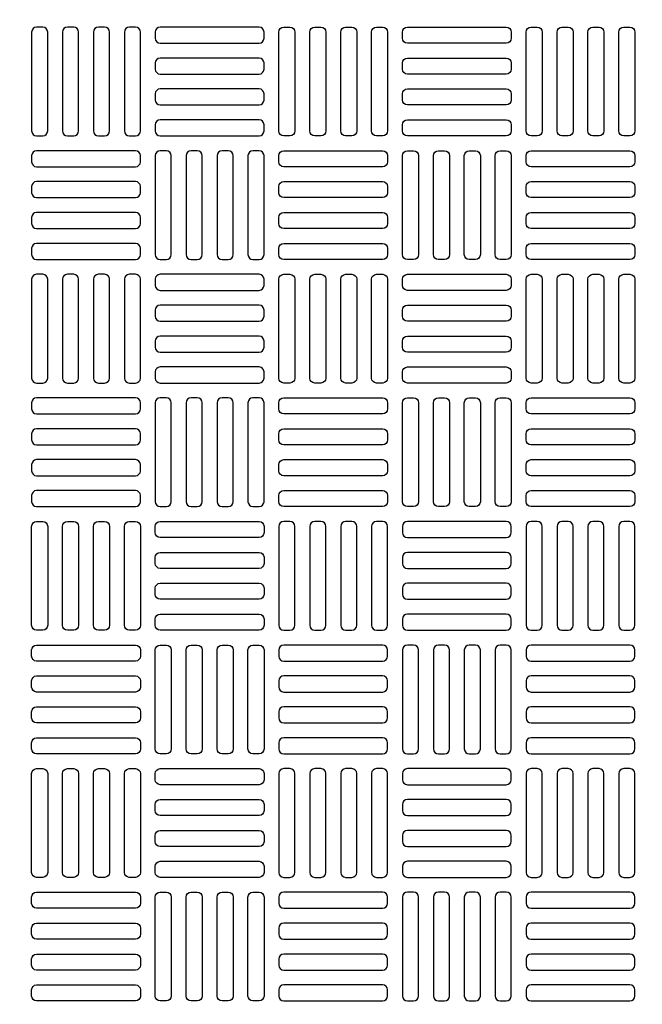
# Model space of a CAD drawing. Extents: x -169 to 7270, y -140 to 2984.
# Tile 653 of 656: x 6522 to 6532, y 1308 to 1324. Entities that reach past the tile are written whole.
import ezdxf

# ---------------------------------------------------------------- set-up
doc = ezdxf.new("R2010")
doc.units = 0
doc.header["$MEASUREMENT"] = 0
doc.linetypes.add('HIDDEN2', pattern=[0.28125, 0.1875, -0.09375])
doc.layers.get('DEFPOINTS').update_dxf_attribs({"linetype": 'CONTINUOUS'})
for name, color, linetype in [('TANK-MANHOLE-COVER-40', 2, 'CONTINUOUS'), ('TANK-MANHOLE-COVER-HATCH-40', 252, 'CONTINUOUS'), ('TANK-SLOPE', 3, 'CONTINUOUS')]:
    doc.layers.add(name, color=color, linetype=linetype)

msp = doc.modelspace()

# ---------------------------------------------------------------- linework, layer by layer
at = {"layer": 'DEFPOINTS', "color": 8, "linetype": 'HIDDEN2', "ltscale": 0.125}
msp.add_circle((6526.95106, 1317.00983), 14, dxfattribs=at)
msp.add_circle((6526.95106, 1317.00983), 14, dxfattribs=at)
at = {"layer": 'DEFPOINTS', "color": 8, "linetype": 'HIDDEN2', "ltscale": 0.5}
msp.add_circle((6526.95106, 1317.00983), 11, dxfattribs=at)
msp.add_circle((6526.95106, 1317.00983), 11, dxfattribs=at)
at = {"layer": 'TANK-MANHOLE-COVER-40', "color": 4, "linetype": 'Continuous'}
msp.add_circle((6526.95183, 1317.00983), 22.63902, dxfattribs=at)
at = {"layer": 'TANK-MANHOLE-COVER-40', "color": 1, "linetype": 'Continuous'}
msp.add_circle((6526.95183, 1317.00983), 22.44094, dxfattribs=at)
at = {"layer": 'TANK-MANHOLE-COVER-40', "color": 2, "linetype": 'Continuous'}
msp.add_circle((6526.95183, 1317.00983), 21.65354, dxfattribs=at)
at = {"layer": 'TANK-MANHOLE-COVER-HATCH-40', "linetype": 'Continuous', "flags": 128}
for points in [[(6522.32585, 1322.0492, 0.41421356), (6522.40459, 1322.12794), (6522.40459, 1323.70274, 0.41421356), (6522.32585, 1323.78148), (6522.22742, 1323.78148, 0.41421356), (6522.14868, 1323.70274), (6522.14868, 1322.12794, 0.41421356), (6522.22742, 1322.0492)], [(6522.81797, 1322.0492, 0.41421356), (6522.89671, 1322.12794), (6522.89671, 1323.70274, 0.41421356), (6522.81797, 1323.78148), (6522.71955, 1323.78148, 0.41421356), (6522.64081, 1323.70274), (6522.64081, 1322.12794, 0.41421356), (6522.71955, 1322.0492)], [(6523.3101, 1322.0492, 0.41421356), (6523.38884, 1322.12794), (6523.38884, 1323.70274, 0.41421356), (6523.3101, 1323.78148), (6523.21167, 1323.78148, 0.41421356), (6523.13293, 1323.70274), (6523.13293, 1322.12794, 0.41421356), (6523.21167, 1322.0492)], [(6523.80222, 1322.0492, 0.41421356), (6523.88096, 1322.12794), (6523.88096, 1323.70274, 0.41421356), (6523.80222, 1323.78148), (6523.7038, 1323.78148, 0.41421356), (6523.62506, 1323.70274), (6523.62506, 1322.12794, 0.41421356), (6523.7038, 1322.0492)], [(6524.11718, 1323.60432, 0.41421356), (6524.19592, 1323.52558), (6525.77073, 1323.52558, 0.41421356), (6525.84947, 1323.60432), (6525.84947, 1323.70274, 0.41421356), (6525.77073, 1323.78148), (6524.19592, 1323.78148, 0.41421356), (6524.11718, 1323.70274)], [(6526.16443, 1322.0492, -0.41421356), (6526.08569, 1322.12794), (6526.08569, 1323.70274, -0.41421356), (6526.16443, 1323.78148), (6526.26285, 1323.78148, -0.41421356), (6526.34159, 1323.70274), (6526.34159, 1322.12794, -0.41421356), (6526.26285, 1322.0492)], [(6526.65655, 1322.0492, -0.41421356), (6526.57781, 1322.12794), (6526.57781, 1323.70274, -0.41421356), (6526.65655, 1323.78148), (6526.75498, 1323.78148, -0.41421356), (6526.83372, 1323.70274), (6526.83372, 1322.12794, -0.41421356), (6526.75498, 1322.0492)], [(6527.14868, 1322.0492, -0.41421356), (6527.06994, 1322.12794), (6527.06994, 1323.70274, -0.41421356), (6527.14868, 1323.78148), (6527.24711, 1323.78148, -0.41421356), (6527.32585, 1323.70274), (6527.32585, 1322.12794, -0.41421356), (6527.24711, 1322.0492)], [(6527.64081, 1322.0492, -0.41421356), (6527.56207, 1322.12794), (6527.56207, 1323.70274, -0.41421356), (6527.64081, 1323.78148), (6527.73923, 1323.78148, -0.41421356), (6527.81797, 1323.70274), (6527.81797, 1322.12794, -0.41421356), (6527.73923, 1322.0492)], [(6529.78648, 1323.60432, -0.41421356), (6529.70774, 1323.52558), (6528.13293, 1323.52558, -0.41421356), (6528.05419, 1323.60432), (6528.05419, 1323.70274, -0.41421356), (6528.13293, 1323.78148), (6529.70774, 1323.78148, -0.41421356), (6529.78648, 1323.70274)], [(6530.10144, 1322.0492, -0.41421356), (6530.0227, 1322.12794), (6530.0227, 1323.70274, -0.41421356), (6530.10144, 1323.78148), (6530.19986, 1323.78148, -0.41421356), (6530.2786, 1323.70274), (6530.2786, 1322.12794, -0.41421356), (6530.19986, 1322.0492)], [(6530.59356, 1322.0492, -0.41421356), (6530.51482, 1322.12794), (6530.51482, 1323.70274, -0.41421356), (6530.59356, 1323.78148), (6530.69199, 1323.78148, -0.41421356), (6530.77073, 1323.70274), (6530.77073, 1322.12794, -0.41421356), (6530.69199, 1322.0492)], [(6531.08569, 1322.0492, -0.41421356), (6531.00695, 1322.12794), (6531.00695, 1323.70274, -0.41421356), (6531.08569, 1323.78148), (6531.18411, 1323.78148, -0.41421356), (6531.26285, 1323.70274), (6531.26285, 1322.12794, -0.41421356), (6531.18411, 1322.0492)], [(6531.57781, 1322.0492, -0.41421356), (6531.49907, 1322.12794), (6531.49907, 1323.70274, -0.41421356), (6531.57781, 1323.78148), (6531.67624, 1323.78148, -0.41421356), (6531.75498, 1323.70274), (6531.75498, 1322.12794, -0.41421356), (6531.67624, 1322.0492)], [(6524.11718, 1323.11219, 0.41421356), (6524.19592, 1323.03345), (6525.77073, 1323.03345, 0.41421356), (6525.84947, 1323.11219), (6525.84947, 1323.21062, 0.41421356), (6525.77073, 1323.28936), (6524.19592, 1323.28936, 0.41421356), (6524.11718, 1323.21062)], [(6529.78648, 1323.11219, -0.41421356), (6529.70774, 1323.03345), (6528.13293, 1323.03345, -0.41421356), (6528.05419, 1323.11219), (6528.05419, 1323.21062, -0.41421356), (6528.13293, 1323.28936), (6529.70774, 1323.28936, -0.41421356), (6529.78648, 1323.21062)], [(6524.11718, 1322.62006, 0.41421356), (6524.19592, 1322.54132), (6525.77073, 1322.54132, 0.41421356), (6525.84947, 1322.62006), (6525.84947, 1322.71849, 0.41421356), (6525.77073, 1322.79723), (6524.19592, 1322.79723, 0.41421356), (6524.11718, 1322.71849)], [(6529.78648, 1322.62006, -0.41421356), (6529.70774, 1322.54132), (6528.13293, 1322.54132, -0.41421356), (6528.05419, 1322.62006), (6528.05419, 1322.71849, -0.41421356), (6528.13293, 1322.79723), (6529.70774, 1322.79723, -0.41421356), (6529.78648, 1322.71849)], [(6524.11718, 1322.12794, 0.41421356), (6524.19592, 1322.0492), (6525.77073, 1322.0492, 0.41421356), (6525.84947, 1322.12794), (6525.84947, 1322.22636, 0.41421356), (6525.77073, 1322.3051), (6524.19592, 1322.3051, 0.41421356), (6524.11718, 1322.22636)], [(6529.78648, 1322.12794, -0.41421356), (6529.70774, 1322.0492), (6528.13293, 1322.0492, -0.41421356), (6528.05419, 1322.12794), (6528.05419, 1322.22636, -0.41421356), (6528.13293, 1322.3051), (6529.70774, 1322.3051, -0.41421356), (6529.78648, 1322.22636)], [(6523.88096, 1321.73424, 0.41421356), (6523.80222, 1321.81298), (6522.22742, 1321.81298, 0.41421356), (6522.14868, 1321.73424), (6522.14868, 1321.63581, 0.41421356), (6522.22742, 1321.55707), (6523.80222, 1321.55707, 0.41421356), (6523.88096, 1321.63581)], [(6524.29435, 1320.08069, 0.41421356), (6524.37309, 1320.15943), (6524.37309, 1321.73424, 0.41421356), (6524.29435, 1321.81298), (6524.19592, 1321.81298, 0.41421356), (6524.11718, 1321.73424), (6524.11718, 1320.15943, 0.41421356), (6524.19592, 1320.08069)], [(6524.78648, 1320.08069, 0.41421356), (6524.86522, 1320.15943), (6524.86522, 1321.73424, 0.41421356), (6524.78648, 1321.81298), (6524.68805, 1321.81298, 0.41421356), (6524.60931, 1321.73424), (6524.60931, 1320.15943, 0.41421356), (6524.68805, 1320.08069)], [(6525.2786, 1320.08069, 0.41421356), (6525.35734, 1320.15943), (6525.35734, 1321.73424, 0.41421356), (6525.2786, 1321.81298), (6525.18018, 1321.81298, 0.41421356), (6525.10144, 1321.73424), (6525.10144, 1320.15943, 0.41421356), (6525.18018, 1320.08069)], [(6525.77073, 1320.08069, 0.41421356), (6525.84947, 1320.15943), (6525.84947, 1321.73424, 0.41421356), (6525.77073, 1321.81298), (6525.6723, 1321.81298, 0.41421356), (6525.59356, 1321.73424), (6525.59356, 1320.15943, 0.41421356), (6525.6723, 1320.08069)], [(6526.08569, 1321.73424, -0.41421356), (6526.16443, 1321.81298), (6527.73923, 1321.81298, -0.41421356), (6527.81797, 1321.73424), (6527.81797, 1321.63581, -0.41421356), (6527.73923, 1321.55707), (6526.16443, 1321.55707, -0.41421356), (6526.08569, 1321.63581)], [(6528.13293, 1320.08069, -0.41421356), (6528.05419, 1320.15943), (6528.05419, 1321.73424, -0.41421356), (6528.13293, 1321.81298), (6528.23136, 1321.81298, -0.41421356), (6528.3101, 1321.73424), (6528.3101, 1320.15943, -0.41421356), (6528.23136, 1320.08069)], [(6528.62506, 1320.08069, -0.41421356), (6528.54632, 1320.15943), (6528.54632, 1321.73424, -0.41421356), (6528.62506, 1321.81298), (6528.72348, 1321.81298, -0.41421356), (6528.80222, 1321.73424), (6528.80222, 1320.15943, -0.41421356), (6528.72348, 1320.08069)], [(6529.11718, 1320.08069, -0.41421356), (6529.03844, 1320.15943), (6529.03844, 1321.73424, -0.41421356), (6529.11718, 1321.81298), (6529.21561, 1321.81298, -0.41421356), (6529.29435, 1321.73424), (6529.29435, 1320.15943, -0.41421356), (6529.21561, 1320.08069)], [(6529.60931, 1320.08069, -0.41421356), (6529.53057, 1320.15943), (6529.53057, 1321.73424, -0.41421356), (6529.60931, 1321.81298), (6529.70774, 1321.81298, -0.41421356), (6529.78648, 1321.73424), (6529.78648, 1320.15943, -0.41421356), (6529.70774, 1320.08069)], [(6530.0227, 1321.73424, -0.41421356), (6530.10144, 1321.81298), (6531.67624, 1321.81298, -0.41421356), (6531.75498, 1321.73424), (6531.75498, 1321.63581, -0.41421356), (6531.67624, 1321.55707), (6530.10144, 1321.55707, -0.41421356), (6530.0227, 1321.63581)], [(6523.88096, 1321.24211, 0.41421356), (6523.80222, 1321.32085), (6522.22742, 1321.32085, 0.41421356), (6522.14868, 1321.24211), (6522.14868, 1321.14369, 0.41421356), (6522.22742, 1321.06495), (6523.80222, 1321.06495, 0.41421356), (6523.88096, 1321.14369)], [(6526.08569, 1321.24211, -0.41421356), (6526.16443, 1321.32085), (6527.73923, 1321.32085, -0.41421356), (6527.81797, 1321.24211), (6527.81797, 1321.14369, -0.41421356), (6527.73923, 1321.06495), (6526.16443, 1321.06495, -0.41421356), (6526.08569, 1321.14369)], [(6530.0227, 1321.24211, -0.41421356), (6530.10144, 1321.32085), (6531.67624, 1321.32085, -0.41421356), (6531.75498, 1321.24211), (6531.75498, 1321.14369, -0.41421356), (6531.67624, 1321.06495), (6530.10144, 1321.06495, -0.41421356), (6530.0227, 1321.14369)], [(6523.88096, 1320.74999, 0.41421356), (6523.80222, 1320.82873), (6522.22742, 1320.82873, 0.41421356), (6522.14868, 1320.74999), (6522.14868, 1320.65156, 0.41421356), (6522.22742, 1320.57282), (6523.80222, 1320.57282, 0.41421356), (6523.88096, 1320.65156)], [(6526.08569, 1320.74999, -0.41421356), (6526.16443, 1320.82873), (6527.73923, 1320.82873, -0.41421356), (6527.81797, 1320.74999), (6527.81797, 1320.65156, -0.41421356), (6527.73923, 1320.57282), (6526.16443, 1320.57282, -0.41421356), (6526.08569, 1320.65156)], [(6530.0227, 1320.74999, -0.41421356), (6530.10144, 1320.82873), (6531.67624, 1320.82873, -0.41421356), (6531.75498, 1320.74999), (6531.75498, 1320.65156, -0.41421356), (6531.67624, 1320.57282), (6530.10144, 1320.57282, -0.41421356), (6530.0227, 1320.65156)], [(6523.88096, 1320.25786, 0.41421356), (6523.80222, 1320.3366), (6522.22742, 1320.3366, 0.41421356), (6522.14868, 1320.25786), (6522.14868, 1320.15943, 0.41421356), (6522.22742, 1320.08069), (6523.80222, 1320.08069, 0.41421356), (6523.88096, 1320.15943)], [(6526.08569, 1320.25786, -0.41421356), (6526.16443, 1320.3366), (6527.73923, 1320.3366, -0.41421356), (6527.81797, 1320.25786), (6527.81797, 1320.15943, -0.41421356), (6527.73923, 1320.08069), (6526.16443, 1320.08069, -0.41421356), (6526.08569, 1320.15943)], [(6530.0227, 1320.25786, -0.41421356), (6530.10144, 1320.3366), (6531.67624, 1320.3366, -0.41421356), (6531.75498, 1320.25786), (6531.75498, 1320.15943, -0.41421356), (6531.67624, 1320.08069), (6530.10144, 1320.08069, -0.41421356), (6530.0227, 1320.15943)], [(6522.32585, 1318.11219, 0.41421356), (6522.40459, 1318.19093), (6522.40459, 1319.76573, 0.41421356), (6522.32585, 1319.84447), (6522.22742, 1319.84447, 0.41421356), (6522.14868, 1319.76573), (6522.14868, 1318.19093, 0.41421356), (6522.22742, 1318.11219)], [(6522.81797, 1318.11219, 0.41421356), (6522.89671, 1318.19093), (6522.89671, 1319.76573, 0.41421356), (6522.81797, 1319.84447), (6522.71955, 1319.84447, 0.41421356), (6522.64081, 1319.76573), (6522.64081, 1318.19093, 0.41421356), (6522.71955, 1318.11219)], [(6523.3101, 1318.11219, 0.41421356), (6523.38884, 1318.19093), (6523.38884, 1319.76573, 0.41421356), (6523.3101, 1319.84447), (6523.21167, 1319.84447, 0.41421356), (6523.13293, 1319.76573), (6523.13293, 1318.19093, 0.41421356), (6523.21167, 1318.11219)], [(6523.80222, 1318.11219, 0.41421356), (6523.88096, 1318.19093), (6523.88096, 1319.76573, 0.41421356), (6523.80222, 1319.84447), (6523.7038, 1319.84447, 0.41421356), (6523.62506, 1319.76573), (6523.62506, 1318.19093, 0.41421356), (6523.7038, 1318.11219)], [(6524.11718, 1319.66731, 0.41421356), (6524.19592, 1319.58857), (6525.77073, 1319.58857, 0.41421356), (6525.84947, 1319.66731), (6525.84947, 1319.76573, 0.41421356), (6525.77073, 1319.84447), (6524.19592, 1319.84447, 0.41421356), (6524.11718, 1319.76573)], [(6526.16443, 1318.11219, -0.41421356), (6526.08569, 1318.19093), (6526.08569, 1319.76573, -0.41421356), (6526.16443, 1319.84447), (6526.26285, 1319.84447, -0.41421356), (6526.34159, 1319.76573), (6526.34159, 1318.19093, -0.41421356), (6526.26285, 1318.11219)], [(6526.65655, 1318.11219, -0.41421356), (6526.57781, 1318.19093), (6526.57781, 1319.76573, -0.41421356), (6526.65655, 1319.84447), (6526.75498, 1319.84447, -0.41421356), (6526.83372, 1319.76573), (6526.83372, 1318.19093, -0.41421356), (6526.75498, 1318.11219)], [(6527.14868, 1318.11219, -0.41421356), (6527.06994, 1318.19093), (6527.06994, 1319.76573, -0.41421356), (6527.14868, 1319.84447), (6527.24711, 1319.84447, -0.41421356), (6527.32585, 1319.76573), (6527.32585, 1318.19093, -0.41421356), (6527.24711, 1318.11219)], [(6527.64081, 1318.11219, -0.41421356), (6527.56207, 1318.19093), (6527.56207, 1319.76573, -0.41421356), (6527.64081, 1319.84447), (6527.73923, 1319.84447, -0.41421356), (6527.81797, 1319.76573), (6527.81797, 1318.19093, -0.41421356), (6527.73923, 1318.11219)], [(6529.78648, 1319.66731, -0.41421356), (6529.70774, 1319.58857), (6528.13293, 1319.58857, -0.41421356), (6528.05419, 1319.66731), (6528.05419, 1319.76573, -0.41421356), (6528.13293, 1319.84447), (6529.70774, 1319.84447, -0.41421356), (6529.78648, 1319.76573)], [(6530.10144, 1318.11219, -0.41421356), (6530.0227, 1318.19093), (6530.0227, 1319.76573, -0.41421356), (6530.10144, 1319.84447), (6530.19986, 1319.84447, -0.41421356), (6530.2786, 1319.76573), (6530.2786, 1318.19093, -0.41421356), (6530.19986, 1318.11219)], [(6530.59356, 1318.11219, -0.41421356), (6530.51482, 1318.19093), (6530.51482, 1319.76573, -0.41421356), (6530.59356, 1319.84447), (6530.69199, 1319.84447, -0.41421356), (6530.77073, 1319.76573), (6530.77073, 1318.19093, -0.41421356), (6530.69199, 1318.11219)], [(6531.08569, 1318.11219, -0.41421356), (6531.00695, 1318.19093), (6531.00695, 1319.76573, -0.41421356), (6531.08569, 1319.84447), (6531.18411, 1319.84447, -0.41421356), (6531.26285, 1319.76573), (6531.26285, 1318.19093, -0.41421356), (6531.18411, 1318.11219)], [(6531.57781, 1318.11219, -0.41421356), (6531.49907, 1318.19093), (6531.49907, 1319.76573, -0.41421356), (6531.57781, 1319.84447), (6531.67624, 1319.84447, -0.41421356), (6531.75498, 1319.76573), (6531.75498, 1318.19093, -0.41421356), (6531.67624, 1318.11219)], [(6524.11718, 1319.17518, 0.41421356), (6524.19592, 1319.09644), (6525.77073, 1319.09644, 0.41421356), (6525.84947, 1319.17518), (6525.84947, 1319.27361, 0.41421356), (6525.77073, 1319.35235), (6524.19592, 1319.35235, 0.41421356), (6524.11718, 1319.27361)], [(6529.78648, 1319.17518, -0.41421356), (6529.70774, 1319.09644), (6528.13293, 1319.09644, -0.41421356), (6528.05419, 1319.17518), (6528.05419, 1319.27361, -0.41421356), (6528.13293, 1319.35235), (6529.70774, 1319.35235, -0.41421356), (6529.78648, 1319.27361)], [(6524.11718, 1318.68306, 0.41421356), (6524.19592, 1318.60432), (6525.77073, 1318.60432, 0.41421356), (6525.84947, 1318.68306), (6525.84947, 1318.78148, 0.41421356), (6525.77073, 1318.86022), (6524.19592, 1318.86022, 0.41421356), (6524.11718, 1318.78148)], [(6529.78648, 1318.68306, -0.41421356), (6529.70774, 1318.60432), (6528.13293, 1318.60432, -0.41421356), (6528.05419, 1318.68306), (6528.05419, 1318.78148, -0.41421356), (6528.13293, 1318.86022), (6529.70774, 1318.86022, -0.41421356), (6529.78648, 1318.78148)], [(6524.11718, 1318.19093, 0.41421356), (6524.19592, 1318.11219), (6525.77073, 1318.11219, 0.41421356), (6525.84947, 1318.19093), (6525.84947, 1318.28936, 0.41421356), (6525.77073, 1318.3681), (6524.19592, 1318.3681, 0.41421356), (6524.11718, 1318.28936)], [(6529.78648, 1318.19093, -0.41421356), (6529.70774, 1318.11219), (6528.13293, 1318.11219, -0.41421356), (6528.05419, 1318.19093), (6528.05419, 1318.28936, -0.41421356), (6528.13293, 1318.3681), (6529.70774, 1318.3681, -0.41421356), (6529.78648, 1318.28936)], [(6523.88096, 1317.79723, 0.41421356), (6523.80222, 1317.87597), (6522.22742, 1317.87597, 0.41421356), (6522.14868, 1317.79723), (6522.14868, 1317.6988, 0.41421356), (6522.22742, 1317.62006), (6523.80222, 1317.62006, 0.41421356), (6523.88096, 1317.6988)], [(6524.29435, 1316.14369, 0.41421356), (6524.37309, 1316.22243), (6524.37309, 1317.79723, 0.41421356), (6524.29435, 1317.87597), (6524.19592, 1317.87597, 0.41421356), (6524.11718, 1317.79723), (6524.11718, 1316.22243, 0.41421356), (6524.19592, 1316.14369)], [(6524.78648, 1316.14369, 0.41421356), (6524.86522, 1316.22243), (6524.86522, 1317.79723, 0.41421356), (6524.78648, 1317.87597), (6524.68805, 1317.87597, 0.41421356), (6524.60931, 1317.79723), (6524.60931, 1316.22243, 0.41421356), (6524.68805, 1316.14369)], [(6525.2786, 1316.14369, 0.41421356), (6525.35734, 1316.22243), (6525.35734, 1317.79723, 0.41421356), (6525.2786, 1317.87597), (6525.18018, 1317.87597, 0.41421356), (6525.10144, 1317.79723), (6525.10144, 1316.22243, 0.41421356), (6525.18018, 1316.14369)], [(6525.77073, 1316.14369, 0.41421356), (6525.84947, 1316.22243), (6525.84947, 1317.79723, 0.41421356), (6525.77073, 1317.87597), (6525.6723, 1317.87597, 0.41421356), (6525.59356, 1317.79723), (6525.59356, 1316.22243, 0.41421356), (6525.6723, 1316.14369)], [(6526.08569, 1317.79723, -0.41421356), (6526.16443, 1317.87597), (6527.73923, 1317.87597, -0.41421356), (6527.81797, 1317.79723), (6527.81797, 1317.6988, -0.41421356), (6527.73923, 1317.62006), (6526.16443, 1317.62006, -0.41421356), (6526.08569, 1317.6988)], [(6528.13293, 1316.14369, -0.41421356), (6528.05419, 1316.22243), (6528.05419, 1317.79723, -0.41421356), (6528.13293, 1317.87597), (6528.23136, 1317.87597, -0.41421356), (6528.3101, 1317.79723), (6528.3101, 1316.22243, -0.41421356), (6528.23136, 1316.14369)], [(6528.62506, 1316.14369, -0.41421356), (6528.54632, 1316.22243), (6528.54632, 1317.79723, -0.41421356), (6528.62506, 1317.87597), (6528.72348, 1317.87597, -0.41421356), (6528.80222, 1317.79723), (6528.80222, 1316.22243, -0.41421356), (6528.72348, 1316.14369)], [(6529.11718, 1316.14369, -0.41421356), (6529.03844, 1316.22243), (6529.03844, 1317.79723, -0.41421356), (6529.11718, 1317.87597), (6529.21561, 1317.87597, -0.41421356), (6529.29435, 1317.79723), (6529.29435, 1316.22243, -0.41421356), (6529.21561, 1316.14369)], [(6529.60931, 1316.14369, -0.41421356), (6529.53057, 1316.22243), (6529.53057, 1317.79723, -0.41421356), (6529.60931, 1317.87597), (6529.70774, 1317.87597, -0.41421356), (6529.78648, 1317.79723), (6529.78648, 1316.22243, -0.41421356), (6529.70774, 1316.14369)], [(6530.0227, 1317.79723, -0.41421356), (6530.10144, 1317.87597), (6531.67624, 1317.87597, -0.41421356), (6531.75498, 1317.79723), (6531.75498, 1317.6988, -0.41421356), (6531.67624, 1317.62006), (6530.10144, 1317.62006, -0.41421356), (6530.0227, 1317.6988)], [(6523.88096, 1317.3051, 0.41421356), (6523.80222, 1317.38384), (6522.22742, 1317.38384, 0.41421356), (6522.14868, 1317.3051), (6522.14868, 1317.20668, 0.41421356), (6522.22742, 1317.12794), (6523.80222, 1317.12794, 0.41421356), (6523.88096, 1317.20668)], [(6526.08569, 1317.3051, -0.41421356), (6526.16443, 1317.38384), (6527.73923, 1317.38384, -0.41421356), (6527.81797, 1317.3051), (6527.81797, 1317.20668, -0.41421356), (6527.73923, 1317.12794), (6526.16443, 1317.12794, -0.41421356), (6526.08569, 1317.20668)], [(6530.0227, 1317.3051, -0.41421356), (6530.10144, 1317.38384), (6531.67624, 1317.38384, -0.41421356), (6531.75498, 1317.3051), (6531.75498, 1317.20668, -0.41421356), (6531.67624, 1317.12794), (6530.10144, 1317.12794, -0.41421356), (6530.0227, 1317.20668)], [(6523.88096, 1316.81298, 0.41421356), (6523.80222, 1316.89172), (6522.22742, 1316.89172, 0.41421356), (6522.14868, 1316.81298), (6522.14868, 1316.71455, 0.41421356), (6522.22742, 1316.63581), (6523.80222, 1316.63581, 0.41421356), (6523.88096, 1316.71455)], [(6526.08569, 1316.81298, -0.41421356), (6526.16443, 1316.89172), (6527.73923, 1316.89172, -0.41421356), (6527.81797, 1316.81298), (6527.81797, 1316.71455, -0.41421356), (6527.73923, 1316.63581), (6526.16443, 1316.63581, -0.41421356), (6526.08569, 1316.71455)], [(6530.0227, 1316.81298, -0.41421356), (6530.10144, 1316.89172), (6531.67624, 1316.89172, -0.41421356), (6531.75498, 1316.81298), (6531.75498, 1316.71455, -0.41421356), (6531.67624, 1316.63581), (6530.10144, 1316.63581, -0.41421356), (6530.0227, 1316.71455)], [(6523.88096, 1316.32085, 0.41421356), (6523.80222, 1316.39959), (6522.22742, 1316.39959, 0.41421356), (6522.14868, 1316.32085), (6522.14868, 1316.22243, 0.41421356), (6522.22742, 1316.14369), (6523.80222, 1316.14369, 0.41421356), (6523.88096, 1316.22243)], [(6526.08569, 1316.32085, -0.41421356), (6526.16443, 1316.39959), (6527.73923, 1316.39959, -0.41421356), (6527.81797, 1316.32085), (6527.81797, 1316.22243, -0.41421356), (6527.73923, 1316.14369), (6526.16443, 1316.14369, -0.41421356), (6526.08569, 1316.22243)], [(6530.0227, 1316.32085, -0.41421356), (6530.10144, 1316.39959), (6531.67624, 1316.39959, -0.41421356), (6531.75498, 1316.32085), (6531.75498, 1316.22243, -0.41421356), (6531.67624, 1316.14369), (6530.10144, 1316.14369, -0.41421356), (6530.0227, 1316.22243)], [(6522.32585, 1315.90747, -0.41421356), (6522.40459, 1315.82873), (6522.40459, 1314.25392, -0.41421356), (6522.32585, 1314.17518), (6522.22742, 1314.17518, -0.41421356), (6522.14868, 1314.25392), (6522.14868, 1315.82873, -0.41421356), (6522.22742, 1315.90747)], [(6522.81797, 1315.90747, -0.41421356), (6522.89671, 1315.82873), (6522.89671, 1314.25392, -0.41421356), (6522.81797, 1314.17518), (6522.71955, 1314.17518, -0.41421356), (6522.64081, 1314.25392), (6522.64081, 1315.82873, -0.41421356), (6522.71955, 1315.90747)], [(6523.3101, 1315.90747, -0.41421356), (6523.38884, 1315.82873), (6523.38884, 1314.25392, -0.41421356), (6523.3101, 1314.17518), (6523.21167, 1314.17518, -0.41421356), (6523.13293, 1314.25392), (6523.13293, 1315.82873, -0.41421356), (6523.21167, 1315.90747)], [(6523.80222, 1315.90747, -0.41421356), (6523.88096, 1315.82873), (6523.88096, 1314.25392, -0.41421356), (6523.80222, 1314.17518), (6523.7038, 1314.17518, -0.41421356), (6523.62506, 1314.25392), (6523.62506, 1315.82873, -0.41421356), (6523.7038, 1315.90747)], [(6524.11718, 1315.82873, -0.41421356), (6524.19592, 1315.90747), (6525.77073, 1315.90747, -0.41421356), (6525.84947, 1315.82873), (6525.84947, 1315.7303, -0.41421356), (6525.77073, 1315.65156), (6524.19592, 1315.65156, -0.41421356), (6524.11718, 1315.7303)], [(6526.16443, 1315.90747, 0.41421356), (6526.08569, 1315.82873), (6526.08569, 1314.25392, 0.41421356), (6526.16443, 1314.17518), (6526.26285, 1314.17518, 0.41421356), (6526.34159, 1314.25392), (6526.34159, 1315.82873, 0.41421356), (6526.26285, 1315.90747)], [(6526.65655, 1315.90747, 0.41421356), (6526.57781, 1315.82873), (6526.57781, 1314.25392, 0.41421356), (6526.65655, 1314.17518), (6526.75498, 1314.17518, 0.41421356), (6526.83372, 1314.25392), (6526.83372, 1315.82873, 0.41421356), (6526.75498, 1315.90747)], [(6527.14868, 1315.90747, 0.41421356), (6527.06994, 1315.82873), (6527.06994, 1314.25392, 0.41421356), (6527.14868, 1314.17518), (6527.24711, 1314.17518, 0.41421356), (6527.32585, 1314.25392), (6527.32585, 1315.82873, 0.41421356), (6527.24711, 1315.90747)], [(6527.64081, 1315.90747, 0.41421356), (6527.56207, 1315.82873), (6527.56207, 1314.25392, 0.41421356), (6527.64081, 1314.17518), (6527.73923, 1314.17518, 0.41421356), (6527.81797, 1314.25392), (6527.81797, 1315.82873, 0.41421356), (6527.73923, 1315.90747)], [(6529.78648, 1315.82873, 0.41421356), (6529.70774, 1315.90747), (6528.13293, 1315.90747, 0.41421356), (6528.05419, 1315.82873), (6528.05419, 1315.7303, 0.41421356), (6528.13293, 1315.65156), (6529.70774, 1315.65156, 0.41421356), (6529.78648, 1315.7303)], [(6530.10144, 1315.90747, 0.41421356), (6530.0227, 1315.82873), (6530.0227, 1314.25392, 0.41421356), (6530.10144, 1314.17518), (6530.19986, 1314.17518, 0.41421356), (6530.2786, 1314.25392), (6530.2786, 1315.82873, 0.41421356), (6530.19986, 1315.90747)], [(6530.59356, 1315.90747, 0.41421356), (6530.51482, 1315.82873), (6530.51482, 1314.25392, 0.41421356), (6530.59356, 1314.17518), (6530.69199, 1314.17518, 0.41421356), (6530.77073, 1314.25392), (6530.77073, 1315.82873, 0.41421356), (6530.69199, 1315.90747)], [(6531.08569, 1315.90747, 0.41421356), (6531.00695, 1315.82873), (6531.00695, 1314.25392, 0.41421356), (6531.08569, 1314.17518), (6531.18411, 1314.17518, 0.41421356), (6531.26285, 1314.25392), (6531.26285, 1315.82873, 0.41421356), (6531.18411, 1315.90747)], [(6531.57781, 1315.90747, 0.41421356), (6531.49907, 1315.82873), (6531.49907, 1314.25392, 0.41421356), (6531.57781, 1314.17518), (6531.67624, 1314.17518, 0.41421356), (6531.75498, 1314.25392), (6531.75498, 1315.82873, 0.41421356), (6531.67624, 1315.90747)], [(6524.11718, 1315.3366, -0.41421356), (6524.19592, 1315.41534), (6525.77073, 1315.41534, -0.41421356), (6525.84947, 1315.3366), (6525.84947, 1315.23817, -0.41421356), (6525.77073, 1315.15943), (6524.19592, 1315.15943, -0.41421356), (6524.11718, 1315.23817)], [(6529.78648, 1315.3366, 0.41421356), (6529.70774, 1315.41534), (6528.13293, 1315.41534, 0.41421356), (6528.05419, 1315.3366), (6528.05419, 1315.23817, 0.41421356), (6528.13293, 1315.15943), (6529.70774, 1315.15943, 0.41421356), (6529.78648, 1315.23817)], [(6524.11718, 1314.84447, -0.41421356), (6524.19592, 1314.92321), (6525.77073, 1314.92321, -0.41421356), (6525.84947, 1314.84447), (6525.84947, 1314.74605, -0.41421356), (6525.77073, 1314.66731), (6524.19592, 1314.66731, -0.41421356), (6524.11718, 1314.74605)], [(6529.78648, 1314.84447, 0.41421356), (6529.70774, 1314.92321), (6528.13293, 1314.92321, 0.41421356), (6528.05419, 1314.84447), (6528.05419, 1314.74605, 0.41421356), (6528.13293, 1314.66731), (6529.70774, 1314.66731, 0.41421356), (6529.78648, 1314.74605)], [(6524.11718, 1314.35235, -0.41421356), (6524.19592, 1314.43109), (6525.77073, 1314.43109, -0.41421356), (6525.84947, 1314.35235), (6525.84947, 1314.25392, -0.41421356), (6525.77073, 1314.17518), (6524.19592, 1314.17518, -0.41421356), (6524.11718, 1314.25392)], [(6529.78648, 1314.35235, 0.41421356), (6529.70774, 1314.43109), (6528.13293, 1314.43109, 0.41421356), (6528.05419, 1314.35235), (6528.05419, 1314.25392, 0.41421356), (6528.13293, 1314.17518), (6529.70774, 1314.17518, 0.41421356), (6529.78648, 1314.25392)], [(6523.88096, 1313.7618, -0.41421356), (6523.80222, 1313.68306), (6522.22742, 1313.68306, -0.41421356), (6522.14868, 1313.7618), (6522.14868, 1313.86022, -0.41421356), (6522.22742, 1313.93896), (6523.80222, 1313.93896, -0.41421356), (6523.88096, 1313.86022)], [(6524.29435, 1313.93896, -0.41421356), (6524.37309, 1313.86022), (6524.37309, 1312.28542, -0.41421356), (6524.29435, 1312.20668), (6524.19592, 1312.20668, -0.41421356), (6524.11718, 1312.28542), (6524.11718, 1313.86022, -0.41421356), (6524.19592, 1313.93896)], [(6524.78648, 1313.93896, -0.41421356), (6524.86522, 1313.86022), (6524.86522, 1312.28542, -0.41421356), (6524.78648, 1312.20668), (6524.68805, 1312.20668, -0.41421356), (6524.60931, 1312.28542), (6524.60931, 1313.86022, -0.41421356), (6524.68805, 1313.93896)], [(6525.2786, 1313.93896, -0.41421356), (6525.35734, 1313.86022), (6525.35734, 1312.28542, -0.41421356), (6525.2786, 1312.20668), (6525.18018, 1312.20668, -0.41421356), (6525.10144, 1312.28542), (6525.10144, 1313.86022, -0.41421356), (6525.18018, 1313.93896)], [(6525.77073, 1313.93896, -0.41421356), (6525.84947, 1313.86022), (6525.84947, 1312.28542, -0.41421356), (6525.77073, 1312.20668), (6525.6723, 1312.20668, -0.41421356), (6525.59356, 1312.28542), (6525.59356, 1313.86022, -0.41421356), (6525.6723, 1313.93896)], [(6526.08569, 1313.7618, 0.41421356), (6526.16443, 1313.68306), (6527.73923, 1313.68306, 0.41421356), (6527.81797, 1313.7618), (6527.81797, 1313.86022, 0.41421356), (6527.73923, 1313.93896), (6526.16443, 1313.93896, 0.41421356), (6526.08569, 1313.86022)], [(6528.13293, 1313.93896, 0.41421356), (6528.05419, 1313.86022), (6528.05419, 1312.28542, 0.41421356), (6528.13293, 1312.20668), (6528.23136, 1312.20668, 0.41421356), (6528.3101, 1312.28542), (6528.3101, 1313.86022, 0.41421356), (6528.23136, 1313.93896)], [(6528.62506, 1313.93896, 0.41421356), (6528.54632, 1313.86022), (6528.54632, 1312.28542, 0.41421356), (6528.62506, 1312.20668), (6528.72348, 1312.20668, 0.41421356), (6528.80222, 1312.28542), (6528.80222, 1313.86022, 0.41421356), (6528.72348, 1313.93896)], [(6529.11718, 1313.93896, 0.41421356), (6529.03844, 1313.86022), (6529.03844, 1312.28542, 0.41421356), (6529.11718, 1312.20668), (6529.21561, 1312.20668, 0.41421356), (6529.29435, 1312.28542), (6529.29435, 1313.86022, 0.41421356), (6529.21561, 1313.93896)], [(6529.60931, 1313.93896, 0.41421356), (6529.53057, 1313.86022), (6529.53057, 1312.28542, 0.41421356), (6529.60931, 1312.20668), (6529.70774, 1312.20668, 0.41421356), (6529.78648, 1312.28542), (6529.78648, 1313.86022, 0.41421356), (6529.70774, 1313.93896)], [(6530.0227, 1313.7618, 0.41421356), (6530.10144, 1313.68306), (6531.67624, 1313.68306, 0.41421356), (6531.75498, 1313.7618), (6531.75498, 1313.86022, 0.41421356), (6531.67624, 1313.93896), (6530.10144, 1313.93896, 0.41421356), (6530.0227, 1313.86022)], [(6523.88096, 1313.26967, -0.41421356), (6523.80222, 1313.19093), (6522.22742, 1313.19093, -0.41421356), (6522.14868, 1313.26967), (6522.14868, 1313.3681, -0.41421356), (6522.22742, 1313.44684), (6523.80222, 1313.44684, -0.41421356), (6523.88096, 1313.3681)], [(6526.08569, 1313.26967, 0.41421356), (6526.16443, 1313.19093), (6527.73923, 1313.19093, 0.41421356), (6527.81797, 1313.26967), (6527.81797, 1313.3681, 0.41421356), (6527.73923, 1313.44684), (6526.16443, 1313.44684, 0.41421356), (6526.08569, 1313.3681)], [(6530.0227, 1313.26967, 0.41421356), (6530.10144, 1313.19093), (6531.67624, 1313.19093, 0.41421356), (6531.75498, 1313.26967), (6531.75498, 1313.3681, 0.41421356), (6531.67624, 1313.44684), (6530.10144, 1313.44684, 0.41421356), (6530.0227, 1313.3681)], [(6523.88096, 1312.77754, -0.41421356), (6523.80222, 1312.6988), (6522.22742, 1312.6988, -0.41421356), (6522.14868, 1312.77754), (6522.14868, 1312.87597, -0.41421356), (6522.22742, 1312.95471), (6523.80222, 1312.95471, -0.41421356), (6523.88096, 1312.87597)], [(6526.08569, 1312.77754, 0.41421356), (6526.16443, 1312.6988), (6527.73923, 1312.6988, 0.41421356), (6527.81797, 1312.77754), (6527.81797, 1312.87597, 0.41421356), (6527.73923, 1312.95471), (6526.16443, 1312.95471, 0.41421356), (6526.08569, 1312.87597)], [(6530.0227, 1312.77754, 0.41421356), (6530.10144, 1312.6988), (6531.67624, 1312.6988, 0.41421356), (6531.75498, 1312.77754), (6531.75498, 1312.87597, 0.41421356), (6531.67624, 1312.95471), (6530.10144, 1312.95471, 0.41421356), (6530.0227, 1312.87597)], [(6523.88096, 1312.28542, -0.41421356), (6523.80222, 1312.20668), (6522.22742, 1312.20668, -0.41421356), (6522.14868, 1312.28542), (6522.14868, 1312.38384, -0.41421356), (6522.22742, 1312.46258), (6523.80222, 1312.46258, -0.41421356), (6523.88096, 1312.38384)], [(6526.08569, 1312.28542, 0.41421356), (6526.16443, 1312.20668), (6527.73923, 1312.20668, 0.41421356), (6527.81797, 1312.28542), (6527.81797, 1312.38384, 0.41421356), (6527.73923, 1312.46258), (6526.16443, 1312.46258, 0.41421356), (6526.08569, 1312.38384)], [(6530.0227, 1312.28542, 0.41421356), (6530.10144, 1312.20668), (6531.67624, 1312.20668, 0.41421356), (6531.75498, 1312.28542), (6531.75498, 1312.38384, 0.41421356), (6531.67624, 1312.46258), (6530.10144, 1312.46258, 0.41421356), (6530.0227, 1312.38384)], [(6522.32585, 1311.97046, -0.41421356), (6522.40459, 1311.89172), (6522.40459, 1310.31691, -0.41421356), (6522.32585, 1310.23817), (6522.22742, 1310.23817, -0.41421356), (6522.14868, 1310.31691), (6522.14868, 1311.89172, -0.41421356), (6522.22742, 1311.97046)], [(6522.81797, 1311.97046, -0.41421356), (6522.89671, 1311.89172), (6522.89671, 1310.31691, -0.41421356), (6522.81797, 1310.23817), (6522.71955, 1310.23817, -0.41421356), (6522.64081, 1310.31691), (6522.64081, 1311.89172, -0.41421356), (6522.71955, 1311.97046)], [(6523.3101, 1311.97046, -0.41421356), (6523.38884, 1311.89172), (6523.38884, 1310.31691, -0.41421356), (6523.3101, 1310.23817), (6523.21167, 1310.23817, -0.41421356), (6523.13293, 1310.31691), (6523.13293, 1311.89172, -0.41421356), (6523.21167, 1311.97046)], [(6523.80222, 1311.97046, -0.41421356), (6523.88096, 1311.89172), (6523.88096, 1310.31691, -0.41421356), (6523.80222, 1310.23817), (6523.7038, 1310.23817, -0.41421356), (6523.62506, 1310.31691), (6523.62506, 1311.89172, -0.41421356), (6523.7038, 1311.97046)], [(6524.11718, 1311.89172, -0.41421356), (6524.19592, 1311.97046), (6525.77073, 1311.97046, -0.41421356), (6525.84947, 1311.89172), (6525.84947, 1311.79329, -0.41421356), (6525.77073, 1311.71455), (6524.19592, 1311.71455, -0.41421356), (6524.11718, 1311.79329)], [(6526.16443, 1311.97046, 0.41421356), (6526.08569, 1311.89172), (6526.08569, 1310.31691, 0.41421356), (6526.16443, 1310.23817), (6526.26285, 1310.23817, 0.41421356), (6526.34159, 1310.31691), (6526.34159, 1311.89172, 0.41421356), (6526.26285, 1311.97046)], [(6526.65655, 1311.97046, 0.41421356), (6526.57781, 1311.89172), (6526.57781, 1310.31691, 0.41421356), (6526.65655, 1310.23817), (6526.75498, 1310.23817, 0.41421356), (6526.83372, 1310.31691), (6526.83372, 1311.89172, 0.41421356), (6526.75498, 1311.97046)], [(6527.14868, 1311.97046, 0.41421356), (6527.06994, 1311.89172), (6527.06994, 1310.31691, 0.41421356), (6527.14868, 1310.23817), (6527.24711, 1310.23817, 0.41421356), (6527.32585, 1310.31691), (6527.32585, 1311.89172, 0.41421356), (6527.24711, 1311.97046)], [(6527.64081, 1311.97046, 0.41421356), (6527.56207, 1311.89172), (6527.56207, 1310.31691, 0.41421356), (6527.64081, 1310.23817), (6527.73923, 1310.23817, 0.41421356), (6527.81797, 1310.31691), (6527.81797, 1311.89172, 0.41421356), (6527.73923, 1311.97046)], [(6529.78648, 1311.89172, 0.41421356), (6529.70774, 1311.97046), (6528.13293, 1311.97046, 0.41421356), (6528.05419, 1311.89172), (6528.05419, 1311.79329, 0.41421356), (6528.13293, 1311.71455), (6529.70774, 1311.71455, 0.41421356), (6529.78648, 1311.79329)], [(6530.10144, 1311.97046, 0.41421356), (6530.0227, 1311.89172), (6530.0227, 1310.31691, 0.41421356), (6530.10144, 1310.23817), (6530.19986, 1310.23817, 0.41421356), (6530.2786, 1310.31691), (6530.2786, 1311.89172, 0.41421356), (6530.19986, 1311.97046)], [(6530.59356, 1311.97046, 0.41421356), (6530.51482, 1311.89172), (6530.51482, 1310.31691, 0.41421356), (6530.59356, 1310.23817), (6530.69199, 1310.23817, 0.41421356), (6530.77073, 1310.31691), (6530.77073, 1311.89172, 0.41421356), (6530.69199, 1311.97046)], [(6531.08569, 1311.97046, 0.41421356), (6531.00695, 1311.89172), (6531.00695, 1310.31691, 0.41421356), (6531.08569, 1310.23817), (6531.18411, 1310.23817, 0.41421356), (6531.26285, 1310.31691), (6531.26285, 1311.89172, 0.41421356), (6531.18411, 1311.97046)], [(6531.57781, 1311.97046, 0.41421356), (6531.49907, 1311.89172), (6531.49907, 1310.31691, 0.41421356), (6531.57781, 1310.23817), (6531.67624, 1310.23817, 0.41421356), (6531.75498, 1310.31691), (6531.75498, 1311.89172, 0.41421356), (6531.67624, 1311.97046)], [(6524.11718, 1311.39959, -0.41421356), (6524.19592, 1311.47833), (6525.77073, 1311.47833, -0.41421356), (6525.84947, 1311.39959), (6525.84947, 1311.30117, -0.41421356), (6525.77073, 1311.22243), (6524.19592, 1311.22243, -0.41421356), (6524.11718, 1311.30117)], [(6529.78648, 1311.39959, 0.41421356), (6529.70774, 1311.47833), (6528.13293, 1311.47833, 0.41421356), (6528.05419, 1311.39959), (6528.05419, 1311.30117, 0.41421356), (6528.13293, 1311.22243), (6529.70774, 1311.22243, 0.41421356), (6529.78648, 1311.30117)], [(6524.11718, 1310.90747, -0.41421356), (6524.19592, 1310.98621), (6525.77073, 1310.98621, -0.41421356), (6525.84947, 1310.90747), (6525.84947, 1310.80904, -0.41421356), (6525.77073, 1310.7303), (6524.19592, 1310.7303, -0.41421356), (6524.11718, 1310.80904)], [(6529.78648, 1310.90747, 0.41421356), (6529.70774, 1310.98621), (6528.13293, 1310.98621, 0.41421356), (6528.05419, 1310.90747), (6528.05419, 1310.80904, 0.41421356), (6528.13293, 1310.7303), (6529.70774, 1310.7303, 0.41421356), (6529.78648, 1310.80904)], [(6524.11718, 1310.41534, -0.41421356), (6524.19592, 1310.49408), (6525.77073, 1310.49408, -0.41421356), (6525.84947, 1310.41534), (6525.84947, 1310.31691, -0.41421356), (6525.77073, 1310.23817), (6524.19592, 1310.23817, -0.41421356), (6524.11718, 1310.31691)], [(6529.78648, 1310.41534, 0.41421356), (6529.70774, 1310.49408), (6528.13293, 1310.49408, 0.41421356), (6528.05419, 1310.41534), (6528.05419, 1310.31691, 0.41421356), (6528.13293, 1310.23817), (6529.70774, 1310.23817, 0.41421356), (6529.78648, 1310.31691)], [(6523.88096, 1309.82479, -0.41421356), (6523.80222, 1309.74605), (6522.22742, 1309.74605, -0.41421356), (6522.14868, 1309.82479), (6522.14868, 1309.92321, -0.41421356), (6522.22742, 1310.00195), (6523.80222, 1310.00195, -0.41421356), (6523.88096, 1309.92321)], [(6524.29435, 1310.00195, -0.41421356), (6524.37309, 1309.92321), (6524.37309, 1308.34841, -0.41421356), (6524.29435, 1308.26967), (6524.19592, 1308.26967, -0.41421356), (6524.11718, 1308.34841), (6524.11718, 1309.92321, -0.41421356), (6524.19592, 1310.00195)], [(6524.78648, 1310.00195, -0.41421356), (6524.86522, 1309.92321), (6524.86522, 1308.34841, -0.41421356), (6524.78648, 1308.26967), (6524.68805, 1308.26967, -0.41421356), (6524.60931, 1308.34841), (6524.60931, 1309.92321, -0.41421356), (6524.68805, 1310.00195)], [(6525.2786, 1310.00195, -0.41421356), (6525.35734, 1309.92321), (6525.35734, 1308.34841, -0.41421356), (6525.2786, 1308.26967), (6525.18018, 1308.26967, -0.41421356), (6525.10144, 1308.34841), (6525.10144, 1309.92321, -0.41421356), (6525.18018, 1310.00195)], [(6525.77073, 1310.00195, -0.41421356), (6525.84947, 1309.92321), (6525.84947, 1308.34841, -0.41421356), (6525.77073, 1308.26967), (6525.6723, 1308.26967, -0.41421356), (6525.59356, 1308.34841), (6525.59356, 1309.92321, -0.41421356), (6525.6723, 1310.00195)], [(6526.08569, 1309.82479, 0.41421356), (6526.16443, 1309.74605), (6527.73923, 1309.74605, 0.41421356), (6527.81797, 1309.82479), (6527.81797, 1309.92321, 0.41421356), (6527.73923, 1310.00195), (6526.16443, 1310.00195, 0.41421356), (6526.08569, 1309.92321)], [(6528.13293, 1310.00195, 0.41421356), (6528.05419, 1309.92321), (6528.05419, 1308.34841, 0.41421356), (6528.13293, 1308.26967), (6528.23136, 1308.26967, 0.41421356), (6528.3101, 1308.34841), (6528.3101, 1309.92321, 0.41421356), (6528.23136, 1310.00195)], [(6528.62506, 1310.00195, 0.41421356), (6528.54632, 1309.92321), (6528.54632, 1308.34841, 0.41421356), (6528.62506, 1308.26967), (6528.72348, 1308.26967, 0.41421356), (6528.80222, 1308.34841), (6528.80222, 1309.92321, 0.41421356), (6528.72348, 1310.00195)], [(6529.11718, 1310.00195, 0.41421356), (6529.03844, 1309.92321), (6529.03844, 1308.34841, 0.41421356), (6529.11718, 1308.26967), (6529.21561, 1308.26967, 0.41421356), (6529.29435, 1308.34841), (6529.29435, 1309.92321, 0.41421356), (6529.21561, 1310.00195)], [(6529.60931, 1310.00195, 0.41421356), (6529.53057, 1309.92321), (6529.53057, 1308.34841, 0.41421356), (6529.60931, 1308.26967), (6529.70774, 1308.26967, 0.41421356), (6529.78648, 1308.34841), (6529.78648, 1309.92321, 0.41421356), (6529.70774, 1310.00195)], [(6530.0227, 1309.82479, 0.41421356), (6530.10144, 1309.74605), (6531.67624, 1309.74605, 0.41421356), (6531.75498, 1309.82479), (6531.75498, 1309.92321, 0.41421356), (6531.67624, 1310.00195), (6530.10144, 1310.00195, 0.41421356), (6530.0227, 1309.92321)], [(6523.88096, 1309.33266, -0.41421356), (6523.80222, 1309.25392), (6522.22742, 1309.25392, -0.41421356), (6522.14868, 1309.33266), (6522.14868, 1309.43109, -0.41421356), (6522.22742, 1309.50983), (6523.80222, 1309.50983, -0.41421356), (6523.88096, 1309.43109)], [(6526.08569, 1309.33266, 0.41421356), (6526.16443, 1309.25392), (6527.73923, 1309.25392, 0.41421356), (6527.81797, 1309.33266), (6527.81797, 1309.43109, 0.41421356), (6527.73923, 1309.50983), (6526.16443, 1309.50983, 0.41421356), (6526.08569, 1309.43109)], [(6530.0227, 1309.33266, 0.41421356), (6530.10144, 1309.25392), (6531.67624, 1309.25392, 0.41421356), (6531.75498, 1309.33266), (6531.75498, 1309.43109, 0.41421356), (6531.67624, 1309.50983), (6530.10144, 1309.50983, 0.41421356), (6530.0227, 1309.43109)], [(6523.88096, 1308.84054, -0.41421356), (6523.80222, 1308.7618), (6522.22742, 1308.7618, -0.41421356), (6522.14868, 1308.84054), (6522.14868, 1308.93896, -0.41421356), (6522.22742, 1309.0177), (6523.80222, 1309.0177, -0.41421356), (6523.88096, 1308.93896)], [(6526.08569, 1308.84054, 0.41421356), (6526.16443, 1308.7618), (6527.73923, 1308.7618, 0.41421356), (6527.81797, 1308.84054), (6527.81797, 1308.93896, 0.41421356), (6527.73923, 1309.0177), (6526.16443, 1309.0177, 0.41421356), (6526.08569, 1308.93896)], [(6530.0227, 1308.84054, 0.41421356), (6530.10144, 1308.7618), (6531.67624, 1308.7618, 0.41421356), (6531.75498, 1308.84054), (6531.75498, 1308.93896, 0.41421356), (6531.67624, 1309.0177), (6530.10144, 1309.0177, 0.41421356), (6530.0227, 1308.93896)], [(6523.88096, 1308.34841, -0.41421356), (6523.80222, 1308.26967), (6522.22742, 1308.26967, -0.41421356), (6522.14868, 1308.34841), (6522.14868, 1308.44684, -0.41421356), (6522.22742, 1308.52558), (6523.80222, 1308.52558, -0.41421356), (6523.88096, 1308.44684)], [(6526.08569, 1308.34841, 0.41421356), (6526.16443, 1308.26967), (6527.73923, 1308.26967, 0.41421356), (6527.81797, 1308.34841), (6527.81797, 1308.44684, 0.41421356), (6527.73923, 1308.52558), (6526.16443, 1308.52558, 0.41421356), (6526.08569, 1308.44684)], [(6530.0227, 1308.34841, 0.41421356), (6530.10144, 1308.26967), (6531.67624, 1308.26967, 0.41421356), (6531.75498, 1308.34841), (6531.75498, 1308.44684, 0.41421356), (6531.67624, 1308.52558), (6530.10144, 1308.52558, 0.41421356), (6530.0227, 1308.44684)]]:
    msp.add_lwpolyline(points, format="xyb", close=True, dxfattribs=at)
at = {"layer": 'TANK-SLOPE'}
msp.add_circle((6526.95183, 1317.00983), 34.63902, dxfattribs=at)

doc.saveas('drawing.dxf')
